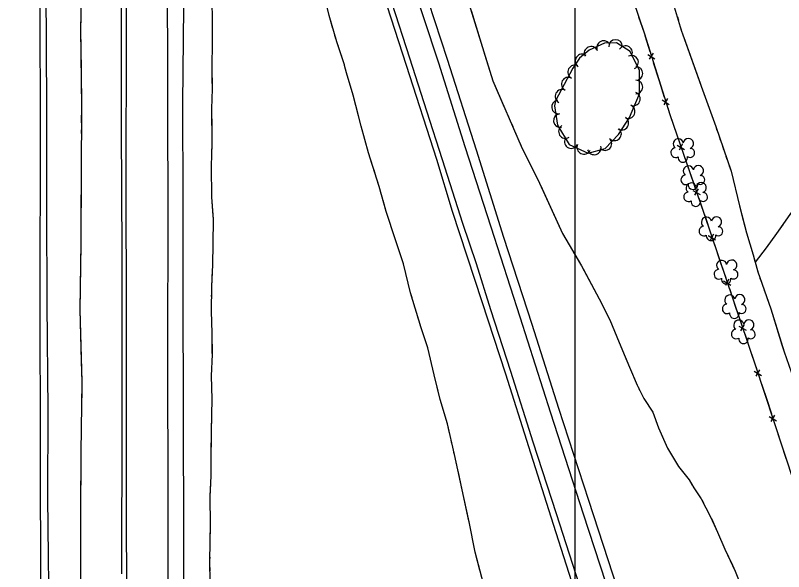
# Model space of a CAD drawing. Extents: x 353423 to 364002, y 127000 to 201942.
# Drawn here: x 360174.1 to 360621.3, y 159110.9 to 159434.4 of the extents above; entities that cross this region are included whole.
import ezdxf

# ---------------------------------------------------------------- set-up
doc = ezdxf.new("R2010")
doc.units = 0
for name, color, linetype in [('E_DTM_SlopeBottom', 7, 'Continuous'), ('E_DTM_SlopeTop', 7, 'Continuous'), ('E_FEN_Generic', 7, 'Continuous'), ('E_LAND_TreeLine', 7, 'Continuous'), ('E_STRUCT_WingWall', 7, 'Continuous')]:
    doc.layers.add(name, color=color, linetype=linetype)

msp = doc.modelspace()

# ---------------------------------------------------------------- linework, layer by layer
at = {"layer": 'E_DTM_SlopeBottom'}
for p, q in [((360542.12, 159411.71), (360546.32, 159409.15)), ((360545.26, 159412.52), (360543.08, 159408.91)), ((360550.49, 159385.23), (360554.69, 159382.67)), ((360553.62, 159386.04), (360551.45, 159382.43)), ((360559.34, 159358.86), (360563.61, 159356.41)), ((360562.45, 159359.75), (360560.37, 159356.08)), ((360571.52, 159333.5), (360569.45, 159329.83)), ((360568.42, 159332.61), (360572.68, 159330.16)), ((360580.52, 159307.21), (360578.42, 159303.56)), ((360577.41, 159306.34), (360581.66, 159303.86)), ((360586.32, 159280.03), (360590.57, 159277.56)), ((360589.43, 159280.91), (360587.33, 159277.25)), ((360595.23, 159253.73), (360599.48, 159251.25)), ((360598.34, 159254.6), (360596.24, 159250.95)), ((360604.12, 159227.43), (360608.35, 159224.92)), ((360607.23, 159228.28), (360605.11, 159224.64)), ((360612.85, 159201.06), (360617.08, 159198.56)), ((360615.97, 159201.91), (360613.84, 159198.27))]:
    msp.add_line(p, q, dxfattribs=at)
for points in [[(360415.22, 160046.51), (360422.16, 159995.12), (360430.45, 159932.57), (360436.61, 159886.77), (360443.99, 159831.62), (360451.45, 159774.43), (360459.38, 159714.58), (360466.7, 159660.96), (360470.79, 159629.87), (360485.47, 159586.49), (360504.39, 159530.54), (360520.81, 159480.81), (360539.99, 159424.22), (360554.98, 159376.8), (360574.81, 159319.42), (360604.7, 159231.17), (360615.64, 159198.14), (360627.39, 159162.34)], [(360536.85, 159433.5), (360539.99, 159424.22), (360540.44, 159422.8)], [(360540.44, 159422.8), (360543.43, 159413.34)], [(360545.41, 159407.08), (360548.81, 159396.32)], [(360548.81, 159396.32), (360551.8, 159386.85)], [(360553.78, 159380.6), (360554.98, 159376.8), (360557.36, 159369.9)], [(360557.36, 159369.9), (360560.6, 159360.52)], [(360562.75, 159354.31), (360566.43, 159343.65)], [(360566.43, 159343.65), (360569.68, 159334.26)], [(360571.82, 159328.06), (360574.81, 159319.42), (360575.49, 159317.39)], [(360575.49, 159317.39), (360578.68, 159307.99)], [(360580.79, 159301.77), (360584.41, 159291.08)], [(360584.41, 159291.08), (360587.59, 159281.68)], [(360589.7, 159275.47), (360593.32, 159264.78)], [(360593.32, 159264.78), (360596.5, 159255.38)], [(360598.61, 159249.16), (360602.23, 159238.47)], [(360602.23, 159238.47), (360604.7, 159231.17), (360605.4, 159229.07)], [(360607.46, 159222.84), (360611.01, 159212.12)], [(360611.01, 159212.12), (360614.13, 159202.7)], [(360616.19, 159196.47), (360619.71, 159185.75)], [(360619.71, 159185.75), (360622.81, 159176.32)]]:
    msp.add_lwpolyline(points, dxfattribs=at)
at = {"layer": 'E_DTM_SlopeTop'}
for points in [[(360189.08, 158736.6), (360189.17, 158780.57), (360188.98, 158838.53), (360189.02, 158896.31), (360188.75, 158975.94), (360188.76, 159038.45), (360188.81, 159101.08), (360188.68, 159180.37), (360188.5, 159270.4), (360188.61, 159365.04), (360188.58, 159442.5), (360188.61, 159516.52), (360188.13, 159591.66), (360186.2, 159710.86), (360185.19, 159774.15), (360181.97, 159877.54), (360179.64, 159943.49), (360177.12, 159998.31), (360174.06, 160058.97)], [(360239.09, 158737.54), (360239, 158785.54), (360239.21, 158848.95), (360239.12, 158932.54), (360238.93, 159007.48), (360238.97, 159079.77), (360238.8, 159164.43), (360238.84, 159253.89), (360238.54, 159343.15), (360238.73, 159418.48), (360238.69, 159500.81), (360238.23, 159593.69), (360236.91, 159682.07), (360235.55, 159753.39), (360233.07, 159851.16), (360230.05, 159931.8), (360225.15, 160045.87)], [(360263.45, 158738), (360263.5, 158783.13), (360263.35, 158849.75), (360263.32, 158917.64), (360263.22, 159009.52), (360263.02, 159074.29), (360263.01, 159146.31), (360262.9, 159241.39), (360262.98, 159316.71), (360262.76, 159382.79), (360262.69, 159471.58), (360262.57, 159542.63), (360261.85, 159608.39), (360260.56, 159697.03), (360259.14, 159767.07), (360257.76, 159826.65), (360255.63, 159890.56), (360252.79, 159961.23), (360249.34, 160042.87)], [(360225.34, 159977.11), (360227.61, 159910.11), (360230.4, 159843.58), (360231.58, 159791.26), (360232.92, 159734.39), (360234.67, 159648.42), (360235.3, 159590.46), (360235.6, 159522.12), (360235.74, 159452.76), (360235.57, 159368.86), (360236, 159296.34), (360236.11, 159228.27), (360236.1, 159198.67), (360235.85, 159109.63)], [(360264.88, 159963.95), (360271.12, 159915.66), (360278.44, 159866.63), (360286.49, 159821.81), (360294.16, 159783.26), (360302.72, 159744.98), (360310.76, 159709.93), (360321.68, 159669.7), (360333.76, 159627.33), (360348.41, 159581.11), (360362, 159539.19), (360377.27, 159490.97), (360393.16, 159441.48), (360403.52, 159409.7), (360413.4, 159378.83), (360422.42, 159350.61), (360434.36, 159313.58), (360442.29, 159290.05), (360450.66, 159263.31), (360462.29, 159227.57), (360475.28, 159186.34), (360488.9, 159144.59), (360504.01, 159097.76)], [(360286.19, 159959.91), (360291.19, 159919.78), (360296.65, 159883.19), (360302.91, 159846.81), (360309.25, 159812.39), (360315.48, 159780.53), (360323.71, 159744.42), (360330.94, 159714.95), (360339.23, 159684.04), (360347.71, 159653), (360357.99, 159618.72), (360369.58, 159581.93), (360381.1, 159545.93), (360396.32, 159497.52), (360410.74, 159454.13), (360425.36, 159408.93), (360442.21, 159356.25), (360458.13, 159305.52), (360474.64, 159254.8), (360490.18, 159205.94), (360507.68, 159152.53), (360524.61, 159100.75)], [(360183.18, 159934.61), (360185.29, 159881.88), (360187.18, 159820.28), (360188.47, 159770.25), (360189.65, 159709.55), (360190.78, 159643.73), (360191.49, 159584.49), (360191.57, 159520.05), (360191.82, 159450.65), (360192.1, 159380.96), (360192.16, 159321.76), (360192.47, 159266.73), (360192.94, 159204.57), (360192.85, 159153.89), (360193.7, 159068.81)], [(360524.38, 159084.38), (360504.78, 159144.27), (360485.8, 159202.99), (360467.85, 159258.93), (360451.09, 159311.26), (360435.85, 159357.9), (360420.49, 159406.73), (360402.88, 159460.17), (360384.09, 159518.81), (360367.11, 159570.94), (360353.04, 159616.26), (360341.31, 159655.71), (360331.44, 159691.39), (360320.42, 159735.17), (360312.44, 159769.92), (360304.05, 159810.14), (360296.11, 159852.01), (360290.04, 159887.95), (360284.56, 159926.17)], [(360502.46, 159091.03), (360487.33, 159138.37), (360473.01, 159183.45), (360459.56, 159225.68), (360445.79, 159267.85), (360428.6, 159320.43), (360419.36, 159350.69), (360401.75, 159405.25), (360383.96, 159460.46)], [(360271.85, 159439.07), (360271.43, 159383.35), (360271.54, 159327.09), (360271.55, 159274.84), (360271.78, 159201.32), (360271.96, 159131.7), (360272.01, 159060.24)]]:
    msp.add_lwpolyline(points, dxfattribs=at)
at = {"layer": 'E_FEN_Generic'}
msp.add_lwpolyline([(360488.54, 159384.77), (360487.98, 159381.91), (360489.58, 159370.53), (360496.5, 159359.32), (360507.49, 159354.24), (360517.29, 159356.94), (360525.23, 159365.08), (360531.52, 159374.95), (360537.29, 159388.86), (360537.38, 159402.32), (360531.94, 159413.48), (360523.88, 159418.4), (360516.95, 159418.18), (360508.14, 159414.15), (360502.49, 159409.47), (360498.49, 159403.8), (360488.54, 159384.77)], dxfattribs=at)
for centre, radius, start, end in [((360516.44, 159415.65), 3.99, 24.6086, 204.5933), ((360523.48, 159416.3), 3.99, 1.8174, 181.8021), ((360509.18, 159412.33), 3.99, 24.6086, 204.5933), ((360529.21, 159412.7), 3.99, 328.5861, 148.5708), ((360503.93, 159407.89), 3.99, 54.7936, 234.7783), ((360532.71, 159407.12), 3.99, 295.9598, 115.9445), ((360499.64, 159401.49), 3.99, 62.4082, 242.3928), ((360535.28, 159400.7), 3.99, 269.6331, 89.6178), ((360495.95, 159394.42), 3.99, 62.4082, 242.3928), ((360535.22, 159392.72), 3.99, 269.6331, 89.6178), ((360492.25, 159387.34), 3.99, 62.4082, 242.3928), ((360533.77, 159385.83), 3.99, 247.4856, 67.4702), ((360490.2, 159381.13), 3.99, 97.9954, 277.9801), ((360530.71, 159378.46), 3.99, 247.4856, 67.4702), ((360491.31, 159373.23), 3.99, 97.9954, 277.9801), ((360527.04, 159371.81), 3.99, 237.4831, 57.4678), ((360494.28, 159366.9), 3.99, 121.7004, 301.6851), ((360522.8, 159365.58), 3.99, 225.7271, 45.7118), ((360497.71, 159361.06), 3.99, 155.2074, 335.1921), ((360517.23, 159359.87), 3.99, 225.7271, 45.7118), ((360559.94, 159359.67), 2.97, 11.4515, 232.6854), ((360565.79, 159359.87), 2.97, 289.1023, 172.0756), ((360504.96, 159357.71), 3.99, 155.2074, 335.1921), ((360511.02, 159357.38), 3.99, 195.4038, 15.3884), ((360558.36, 159354.54), 2.78, 94.4224, 302.1954), ((360566.85, 159354.45), 2.61, 233.8075, 91.7402), ((360562.58, 159351.76), 2.78, 171.0994, 12.1105), ((360565.81, 159343.91), 2.97, 11.4515, 232.6854), ((360571.66, 159344.11), 2.97, 289.1023, 172.0756), ((360564.22, 159338.77), 2.78, 94.4224, 302.1954), ((360572.71, 159338.68), 2.61, 233.8075, 91.7402), ((360567.47, 159334.02), 2.97, 11.4515, 232.6854), ((360568.45, 159335.99), 2.78, 171.0994, 12.1105), ((360573.32, 159334.22), 2.97, 289.1023, 172.0756), ((360565.88, 159328.89), 2.78, 94.4224, 302.1954), ((360574.37, 159328.8), 2.61, 233.8075, 91.7402), ((360570.11, 159326.11), 2.78, 171.0994, 12.1105), ((360576.37, 159314.12), 2.97, 11.4515, 232.6854), ((360582.22, 159314.31), 2.97, 289.1023, 172.0756), ((360574.78, 159308.98), 2.78, 94.4224, 302.1954), ((360583.27, 159308.89), 2.61, 233.8075, 91.7402), ((360579.01, 159306.2), 2.78, 171.0994, 12.1105), ((360585.16, 159288.97), 2.97, 11.4515, 232.6854), ((360591.01, 159289.17), 2.97, 289.1023, 172.0756), ((360583.57, 159283.83), 2.78, 94.4224, 302.1954), ((360592.06, 159283.74), 2.61, 233.8075, 91.7402), ((360587.8, 159281.05), 2.78, 171.0994, 12.1105), ((360589.94, 159268.86), 2.97, 11.4515, 232.6854), ((360595.79, 159269.06), 2.97, 289.1023, 172.0756), ((360588.36, 159263.73), 2.78, 94.4224, 302.1954), ((360596.85, 159263.64), 2.61, 233.8075, 91.7402), ((360592.58, 159260.95), 2.78, 171.0994, 12.1105), ((360601.06, 159254.41), 2.97, 289.1023, 172.0756), ((360595.21, 159254.21), 2.97, 11.4515, 232.6854), ((360593.62, 159249.08), 2.78, 94.4224, 302.1954), ((360602.11, 159248.99), 2.61, 233.8075, 91.7402), ((360597.85, 159246.3), 2.78, 171.0994, 12.1105)]:
    msp.add_arc(centre, radius, start, end, dxfattribs=at)
at = {"layer": 'E_LAND_TreeLine'}
msp.add_line((360500, 157500), (360500, 160500), dxfattribs=at)
at = {"layer": 'E_STRUCT_WingWall'}
for points in [[(360463.41, 159858.89), (360467.03, 159821.68), (360471.53, 159787.89), (360477.14, 159755.64), (360481.14, 159725.43), (360484.93, 159700.33), (360490.79, 159663.89), (360496.67, 159634.14), (360503.77, 159606.59), (360510.46, 159580.07), (360518.43, 159553.56), (360527.33, 159523.53), (360537.7, 159495.38), (360548.9, 159468.76), (360561.7, 159425.93), (360573.33, 159393.21), (360581.71, 159369.77), (360590.63, 159343.84), (360595.64, 159323.72), (360599.6, 159307.91), (360603.45, 159295.15), (360606.24, 159285.2), (360613.77, 159263.69), (360621.51, 159238.63)], [(360214.58, 158894.24), (360214.25, 158898.48), (360213.15, 158928.43), (360212.53, 158966.36), (360212.27, 159013.11), (360212.11, 159055.69), (360212.18, 159099.21), (360212.14, 159141.63), (360212.36, 159180.32), (360212.93, 159221.3), (360211.79, 159263.35), (360212.38, 159302.33), (360212.48, 159342.26), (360212.68, 159381.19), (360212.22, 159426.36), (360213.1, 159470.79), (360213.24, 159487.49)], [(360358.94, 159426.73), (360356.65, 159434.39), (360353.94, 159445.78), (360351.26, 159455.32)], [(360287.41, 159104.18), (360287.34, 159117.43), (360287.68, 159137.82), (360287.36, 159154.76), (360288.02, 159166.59), (360288, 159178.93), (360288.31, 159192.84), (360288.56, 159211.16), (360288.3, 159224.82), (360288.72, 159237.2), (360288.57, 159249.49), (360288.28, 159262.37), (360288.34, 159276.45), (360289.05, 159289.53), (360289.25, 159301.44), (360289.37, 159315.94), (360288.48, 159328.77), (360288.18, 159346.5), (360288.68, 159360.45), (360288.44, 159380.14), (360288.72, 159391.77), (360288.7, 159404.77), (360288.9, 159418.18), (360288.74, 159434.16), (360288.43, 159446.74)], [(360446.53, 159103.82), (360441.64, 159122.21), (360438.13, 159139.78), (360434.19, 159158.5), (360429.69, 159178.91), (360425.6, 159196.78), (360421.39, 159210.97), (360417.93, 159225.39), (360414.23, 159240.99), (360410.21, 159252.65), (360404.15, 159273.04), (360399.93, 159289.95), (360395.33, 159303.84), (360389.96, 159320.28), (360385.83, 159334.97), (360379.62, 159354.4), (360375.32, 159369.93), (360370.61, 159388.11), (360366.8, 159400.94), (360365.6, 159405.62), (360361.22, 159419.08), (360356.65, 159434.39), (360353.94, 159445.78)], [(360438.03, 159441.4), (360451.93, 159396.44), (360468.55, 159358.37), (360479.14, 159336.84), (360492.55, 159307.49), (360503.55, 159288.83), (360513.9, 159269.54), (360520.14, 159257.41), (360525.57, 159244.21), (360531.53, 159229.84), (360536.07, 159219.27), (360539.83, 159211.53), (360545.1, 159203.54), (360548.38, 159194.44), (360553.58, 159182.72), (360560.06, 159171.98), (360566.29, 159164.24), (360568.97, 159159.68), (360573.28, 159153.26), (360578.68, 159142.83), (360582.74, 159133.9), (360586.98, 159123.98), (360593.02, 159111.11), (360598.63, 159097.08)], [(360439.33, 159437.21), (360448.11, 159408.79)], [(360212.46, 159402.74), (360212.22, 159426.36), (360212.36, 159433.46)], [(360288.77, 159430.48), (360288.75, 159432.47)], [(360559.41, 159433.6), (360559.98, 159431.69)], [(360561.12, 159427.87), (360561.69, 159425.96)], [(360288.71, 159397.55), (360288.7, 159404.77), (360288.9, 159418.18), (360288.82, 159426.49)], [(360360.69, 159420.86), (360360.11, 159422.82)], [(360563.03, 159422.2), (360572.71, 159394.95)], [(360362.54, 159415.02), (360361.91, 159416.96)], [(360364.44, 159409.19), (360363.81, 159411.14)], [(360694.14, 159413.67), (360670.47, 159382.03), (360645.89, 159347.5), (360624.85, 159318.55), (360617.12, 159307.5), (360611.07, 159299.26), (360604.63, 159290.93)], [(360373.55, 159376.76), (360370.61, 159388.11), (360366.8, 159400.94), (360365.68, 159405.3)], [(360448.11, 159408.79), (360451.93, 159396.44), (360458.66, 159381.02)], [(360212.64, 159372.01), (360212.68, 159381.19), (360212.46, 159402.74)], [(360288.58, 159368.61), (360288.44, 159380.14), (360288.72, 159391.77), (360288.71, 159397.55)], [(360572.71, 159394.95), (360573.33, 159393.21), (360581.71, 159369.77), (360582.41, 159367.72)], [(360381.58, 159348.26), (360379.62, 159354.4), (360375.32, 159369.93), (360373.55, 159376.76)], [(360460.3, 159377.26), (360461.12, 159375.38)], [(360462.77, 159371.62), (360463.59, 159369.74)], [(360212.6, 159365.66), (360212.61, 159367.77)], [(360288.65, 159362.62), (360288.63, 159364.62)], [(360465.23, 159365.98), (360466.05, 159364.1)], [(360212.57, 159359.3), (360212.58, 159361.42)], [(360467.69, 159360.34), (360468.55, 159358.37), (360479.14, 159336.84), (360480.64, 159333.56)], [(360583.71, 159363.95), (360584.36, 159362.06)], [(360288.54, 159356.64), (360288.61, 159358.63)], [(360585.66, 159358.29), (360586.31, 159356.4)], [(360212.53, 159352.94), (360212.54, 159355.06)], [(360288.33, 159350.65), (360288.4, 159352.65)], [(360587.61, 159352.63), (360588.26, 159350.75)], [(360212.42, 159317.98), (360212.48, 159342.26), (360212.51, 159348.7)], [(360289.25, 159317.75), (360288.48, 159328.77), (360288.18, 159346.5), (360288.19, 159346.66)], [(360589.55, 159346.98), (360590.63, 159343.84), (360595.64, 159323.72), (360596.83, 159319)], [(360383.45, 159342.42), (360382.83, 159344.37)], [(360385.31, 159336.59), (360384.69, 159338.53)], [(360480.64, 159333.56), (360492.55, 159307.49), (360493.11, 159306.55)], [(360387.03, 159330.71), (360386.48, 159332.67)], [(360397.08, 159298.56), (360395.33, 159303.84), (360389.96, 159320.28), (360388.13, 159326.77)], [(360212.15, 159287.25), (360212.38, 159302.33), (360212.42, 159317.98)], [(360289.01, 159288.82), (360289.05, 159289.53), (360289.25, 159301.44), (360289.37, 159315.94), (360289.25, 159317.75)], [(360596.83, 159319), (360599.6, 159307.91), (360603.45, 159295.15), (360604.57, 159291.15)], [(360621, 159313.05), (360617.12, 159307.5), (360611.07, 159299.26), (360604.63, 159290.93)], [(360495.19, 159303.02), (360496.23, 159301.25)], [(360405.04, 159270.06), (360404.15, 159273.04), (360399.93, 159289.95), (360397.08, 159298.56)], [(360498.32, 159297.71), (360499.36, 159295.95)], [(360501.44, 159292.41), (360502.48, 159290.64)], [(360288.69, 159282.84), (360288.8, 159284.83)], [(360504.5, 159287.07), (360513.9, 159269.54), (360518.41, 159260.77)], [(360605.65, 159287.31), (360606.19, 159285.39)], [(360212.05, 159280.9), (360212.09, 159283.02)], [(360607.49, 159281.63), (360608.15, 159279.74)], [(360211.96, 159274.54), (360211.99, 159276.66)], [(360288.37, 159276.87), (360288.47, 159278.86)], [(360609.47, 159275.98), (360610.13, 159274.1)], [(360288.32, 159270.88), (360288.33, 159272.87)], [(360211.86, 159268.18), (360211.89, 159270.3)], [(360288.71, 159237.95), (360288.57, 159249.49), (360288.28, 159262.37), (360288.3, 159266.89)], [(360611.44, 159270.33), (360613.77, 159263.69), (360620.22, 159242.79)], [(360212.61, 159233.23), (360211.79, 159263.35), (360211.8, 159263.95)], [(360406.78, 159264.18), (360406.2, 159266.14)], [(360408.53, 159258.31), (360407.95, 159260.27)], [(360518.41, 159260.77), (360520.14, 159257.41), (360525.57, 159244.21), (360530.05, 159233.41)], [(360410.28, 159252.44), (360410.21, 159252.65), (360409.69, 159254.39)], [(360419.23, 159219.99), (360417.93, 159225.39), (360414.23, 159240.99), (360411.62, 159248.58)], [(360620.22, 159242.79), (360621.51, 159238.63), (360629.8, 159215.51)], [(360288.53, 159209.01), (360288.56, 159211.16), (360288.3, 159224.82), (360288.72, 159237.2), (360288.71, 159237.95)], [(360212.67, 159202.51), (360212.93, 159221.3), (360212.61, 159233.23)], [(360531.63, 159229.62), (360532.44, 159227.73)], [(360534.05, 159223.96), (360534.86, 159222.08)], [(360426.83, 159191.39), (360425.6, 159196.78), (360421.39, 159210.97), (360419.23, 159219.99)], [(360536.53, 159218.33), (360537.42, 159216.49)], [(360539.21, 159212.8), (360539.83, 159211.53), (360545.1, 159203.54), (360548.38, 159194.44), (360552.06, 159186.14)], [(360288.45, 159203.02), (360288.48, 159205.02)], [(360212.58, 159196.15), (360212.61, 159198.27)], [(360288.37, 159197.04), (360288.4, 159199.03)], [(360212.49, 159189.8), (360212.52, 159191.92)], [(360288.27, 159191.05), (360288.31, 159192.84), (360288.31, 159193.05)], [(360287.55, 159158.13), (360288.02, 159166.59), (360288, 159178.93), (360288.18, 159187.06)], [(360428.2, 159185.41), (360427.74, 159187.4)], [(360552.06, 159186.14), (360553.58, 159182.72), (360560.06, 159171.98), (360566.29, 159164.24), (360568.05, 159161.25)], [(360212.4, 159183.44), (360212.43, 159185.56)], [(360429.56, 159179.44), (360429.11, 159181.43)], [(360212.18, 159148.48), (360212.35, 159179.2)], [(360430.89, 159173.46), (360430.45, 159175.45)], [(360437.97, 159140.51), (360434.19, 159158.5), (360431.77, 159169.47)], [(360287.54, 159129.19), (360287.68, 159137.82), (360287.36, 159154.76), (360287.55, 159158.13)], [(360570.24, 159157.79), (360571.38, 159156.09)], [(360573.6, 159152.64), (360574.54, 159150.82)], [(360212.16, 159117.75), (360212.14, 159141.63), (360212.18, 159148.48)], [(360576.43, 159147.18), (360577.37, 159145.35)], [(360579.2, 159141.68), (360582.74, 159133.9), (360586.98, 159123.98), (360591.41, 159114.56)], [(360444.46, 159111.63), (360441.64, 159122.21), (360438.13, 159139.78), (360437.97, 159140.51)], [(360287.43, 159123.2), (360287.47, 159125.2)], [(360287.34, 159117.22), (360287.34, 159117.43), (360287.37, 159119.21)], [(360591.41, 159114.56), (360593.02, 159111.11), (360598.63, 159097.08), (360601.89, 159088.62), (360602.49, 159086.96)], [(360212.17, 159111.39), (360212.17, 159113.51)], [(360287.37, 159111.23), (360287.36, 159113.22)]]:
    msp.add_lwpolyline(points, dxfattribs=at)

doc.saveas('drawing.dxf')
